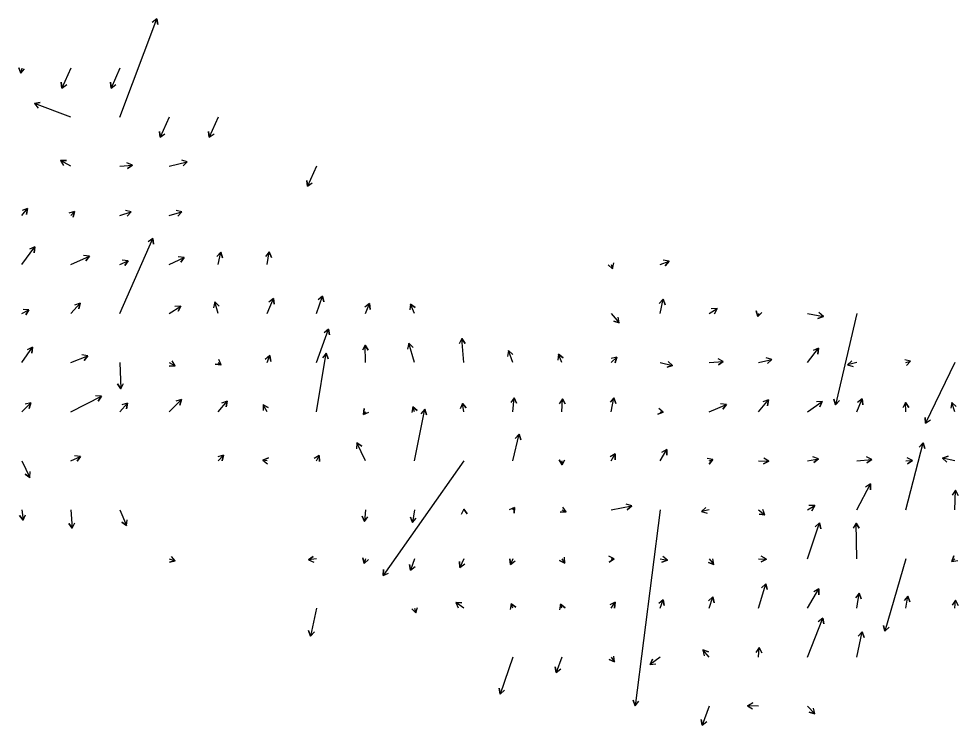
# Model space of a CAD drawing. Extents: x 954385 to 988206, y 1868364 to 1924553.
# Drawn here: x 963004 to 963960, y 1900650 to 1901369 of the extents above; entities that cross this region are included whole.
import ezdxf

# ---------------------------------------------------------------- set-up
doc = ezdxf.new("R2010")
doc.units = 0
doc.layers.add('Slopes', color=7, linetype='Continuous')

msp = doc.modelspace()

# ---------------------------------------------------------------- linework, layer by layer
at = {"layer": 'Slopes'}
for points in [[(963107.13, 1901268.93), (963144.59, 1901369.21), (963145.58, 1901363.29), (963144.59, 1901369.21), (963139.96, 1901365.39)], [(963007.13, 1901318.93), (963006.15, 1901313.73), (963004.16, 1901319.39), (963006.15, 1901313.73), (963010.06, 1901318.27)], [(963057.13, 1901318.93), (963048.09, 1901298.57), (963047.46, 1901304.54), (963048.09, 1901298.57), (963052.94, 1901302.1)], [(963107.13, 1901318.93), (963098.09, 1901298.57), (963097.46, 1901304.54), (963098.09, 1901298.57), (963102.94, 1901302.1)], [(963057.13, 1901268.93), (963020.02, 1901282.89), (963025.94, 1901283.87), (963020.02, 1901282.89), (963023.83, 1901278.25)], [(963157.13, 1901268.93), (963148.09, 1901248.57), (963147.46, 1901254.54), (963148.09, 1901248.57), (963152.94, 1901252.1)], [(963207.13, 1901268.93), (963198.09, 1901248.57), (963197.46, 1901254.54), (963198.09, 1901248.57), (963202.94, 1901252.1)], [(963057.13, 1901218.93), (963046.66, 1901224.95), (963052.66, 1901224.96), (963046.66, 1901224.95), (963049.67, 1901219.76)], [(963157.13, 1901218.93), (963175.74, 1901223.52), (963171.41, 1901219.36), (963175.74, 1901223.52), (963169.98, 1901225.19)], [(963107.13, 1901218.93), (963119.76, 1901220.12), (963114.87, 1901216.65), (963119.76, 1901220.12), (963114.3, 1901222.62)], [(963307.13, 1901218.93), (963298.09, 1901198.57), (963297.46, 1901204.54), (963298.09, 1901198.57), (963302.94, 1901202.1)], [(963007.13, 1901168.93), (963013.19, 1901175.87), (963012.03, 1901169.98), (963013.19, 1901175.87), (963007.51, 1901173.93)], [(963057.13, 1901168.93), (963060.94, 1901173), (963059.58, 1901167.16), (963060.94, 1901173), (963055.2, 1901171.25)], [(963107.13, 1901168.93), (963118.6, 1901172.64), (963114.59, 1901168.19), (963118.6, 1901172.64), (963112.74, 1901173.9)], [(963157.13, 1901168.93), (963170.29, 1901172.47), (963166.05, 1901168.22), (963170.29, 1901172.47), (963164.49, 1901174.01)], [(963107.13, 1901068.93), (963140.61, 1901145.53), (963141.28, 1901139.57), (963140.61, 1901145.53), (963135.78, 1901141.97)], [(963007.13, 1901118.93), (963020.56, 1901136.81), (963019.84, 1901130.86), (963020.56, 1901136.81), (963015.05, 1901134.46)], [(963207.13, 1901118.93), (963209.87, 1901131.45), (963211.69, 1901125.73), (963209.87, 1901131.45), (963205.83, 1901127.01)], [(963257.13, 1901118.93), (963259.16, 1901131.67), (963261.31, 1901126.07), (963259.16, 1901131.67), (963255.38, 1901127.01)], [(963057.13, 1901118.93), (963076.05, 1901127.49), (963072.55, 1901122.61), (963076.05, 1901127.49), (963070.08, 1901128.08)], [(963107.13, 1901118.93), (963115.51, 1901122.6), (963111.96, 1901117.77), (963115.51, 1901122.6), (963109.55, 1901123.26)], [(963157.13, 1901118.93), (963172.5, 1901126.15), (963169.08, 1901121.22), (963172.5, 1901126.15), (963166.53, 1901126.65)], [(963607.13, 1901118.93), (963608.47, 1901114.59), (963604.07, 1901118.67), (963608.47, 1901114.59), (963609.8, 1901120.44)], [(963657.13, 1901118.93), (963666.14, 1901122.26), (963662.3, 1901117.64), (963666.14, 1901122.26), (963660.22, 1901123.27)], [(963207.13, 1901068.93), (963203.71, 1901080.73), (963208.04, 1901076.57), (963203.71, 1901080.73), (963202.28, 1901074.9)], [(963257.13, 1901068.93), (963263.5, 1901084.28), (963264.28, 1901078.33), (963263.5, 1901084.28), (963258.74, 1901080.63)], [(963307.13, 1901068.93), (963313.46, 1901086.7), (963314.54, 1901080.8), (963313.46, 1901086.7), (963308.89, 1901082.81)], [(963657.13, 1901068.93), (963660.22, 1901083.51), (963662.08, 1901077.8), (963660.22, 1901083.51), (963656.21, 1901079.04)], [(963007.13, 1901068.93), (963014.47, 1901072.62), (963011.18, 1901067.6), (963014.47, 1901072.62), (963008.48, 1901072.96)], [(963057.13, 1901068.93), (963066.58, 1901079.48), (963065.35, 1901073.61), (963066.58, 1901079.48), (963060.88, 1901077.61)], [(963157.13, 1901068.93), (963169.14, 1901076.5), (963166.35, 1901071.19), (963169.14, 1901076.5), (963163.14, 1901076.27)], [(963357.13, 1901068.93), (963361.08, 1901079), (963361.98, 1901073.07), (963361.08, 1901079), (963356.39, 1901075.26)], [(963407.13, 1901068.93), (963402.77, 1901078.63), (963407.63, 1901075.12), (963402.77, 1901078.63), (963402.16, 1901072.66)], [(963707.13, 1901068.93), (963715.07, 1901074.08), (963712.34, 1901068.73), (963715.07, 1901074.08), (963709.08, 1901073.77)], [(963757.13, 1901068.93), (963756.38, 1901065.78), (963754.67, 1901071.54), (963756.38, 1901065.78), (963760.51, 1901070.14)], [(963607.13, 1901068.93), (963615.49, 1901059.38), (963609.81, 1901061.31), (963615.49, 1901059.38), (963614.32, 1901065.27)], [(963807.13, 1901068.93), (963823.23, 1901065.96), (963817.58, 1901063.95), (963823.23, 1901065.96), (963818.67, 1901069.85)], [(963857.13, 1901068.93), (963835.7, 1900975.85), (963833.94, 1900981.59), (963835.7, 1900975.85), (963839.79, 1900980.24)], [(963307.13, 1901018.93), (963319.48, 1901053.04), (963320.53, 1901047.14), (963319.48, 1901053.04), (963314.89, 1901049.18)], [(963457.13, 1901018.93), (963455.13, 1901043.43), (963458.55, 1901038.49), (963455.13, 1901043.43), (963452.57, 1901038.01)], [(963007.13, 1901018.93), (963018.05, 1901034.66), (963017.56, 1901028.68), (963018.05, 1901034.66), (963012.63, 1901032.1)], [(963357.13, 1901018.93), (963356.92, 1901036.77), (963359.98, 1901031.61), (963356.92, 1901036.77), (963353.98, 1901031.54)], [(963407.13, 1901018.93), (963401.12, 1901038.59), (963405.51, 1901034.5), (963401.12, 1901038.59), (963399.77, 1901032.75)], [(963807.13, 1901018.93), (963818.32, 1901033.57), (963817.55, 1901027.62), (963818.32, 1901033.57), (963812.78, 1901031.27)], [(963057.13, 1901018.93), (963074.43, 1901025.89), (963070.73, 1901021.17), (963074.43, 1901025.89), (963068.49, 1901026.73)], [(963257.13, 1901018.93), (963259.59, 1901026.04), (963260.73, 1901020.15), (963259.59, 1901026.04), (963255.06, 1901022.11)], [(963307.13, 1900968.93), (963317.08, 1901028.54), (963319.18, 1901022.92), (963317.08, 1901028.54), (963313.27, 1901023.9)], [(963507.13, 1901018.93), (963502.58, 1901031.21), (963507.2, 1901027.38), (963502.58, 1901031.21), (963501.57, 1901025.3)], [(963557.13, 1901018.93), (963553.66, 1901027.46), (963558.4, 1901023.78), (963553.66, 1901027.46), (963552.84, 1901021.52)], [(963607.13, 1901018.93), (963613.1, 1901024.44), (963611.32, 1901018.71), (963613.1, 1901024.44), (963607.25, 1901023.12)], [(963757.13, 1901018.93), (963770.87, 1901021.96), (963766.44, 1901017.91), (963770.87, 1901021.96), (963765.15, 1901023.77)], [(963107.13, 1901018.93), (963107.96, 1900992.32), (963104.8, 1900997.42), (963107.96, 1900992.32), (963110.8, 1900997.6)], [(963157.13, 1901018.93), (963163.25, 1901015.53), (963157.25, 1901015.43), (963163.25, 1901015.53), (963160.17, 1901020.67)], [(963207.13, 1901018.93), (963210.07, 1901016.64), (963204.13, 1901017.47), (963210.07, 1901016.64), (963207.82, 1901022.2)], [(963657.13, 1901018.93), (963669.81, 1901016.1), (963664.09, 1901014.3), (963669.81, 1901016.1), (963665.39, 1901020.16)], [(963707.13, 1901018.93), (963721.39, 1901020.08), (963716.46, 1901016.67), (963721.39, 1901020.08), (963715.97, 1901022.65)], [(963857.13, 1901018.93), (963847.74, 1901016.67), (963852.09, 1901020.8), (963847.74, 1901016.67), (963853.49, 1901014.97)], [(963907.13, 1901018.93), (963911.98, 1901020.51), (963907.97, 1901016.05), (963911.98, 1901020.51), (963906.11, 1901021.75)], [(963957.13, 1901018.93), (963927.18, 1900957.14), (963926.75, 1900963.12), (963927.18, 1900957.14), (963932.15, 1900960.51)], [(963057.13, 1900968.93), (963088.28, 1900984.78), (963085.01, 1900979.75), (963088.28, 1900984.78), (963082.29, 1900985.1)], [(963007.13, 1900968.93), (963016.35, 1900977.95), (963014.74, 1900972.17), (963016.35, 1900977.95), (963010.54, 1900976.46)], [(963107.13, 1900968.93), (963114.78, 1900977.77), (963113.65, 1900971.88), (963114.78, 1900977.77), (963109.11, 1900975.8)], [(963157.13, 1900968.93), (963169.75, 1900981.33), (963168.14, 1900975.54), (963169.75, 1900981.33), (963163.94, 1900979.82)], [(963207.13, 1900968.93), (963216.29, 1900979.67), (963215.2, 1900973.77), (963216.29, 1900979.67), (963210.64, 1900977.66)], [(963257.13, 1900968.93), (963252.91, 1900976.02), (963258.14, 1900973.09), (963252.91, 1900976.02), (963252.99, 1900970.02)], [(963457.13, 1900968.93), (963455.76, 1900977.37), (963459.56, 1900972.72), (963455.76, 1900977.37), (963453.63, 1900971.76)], [(963507.13, 1900968.93), (963508.52, 1900983.2), (963511, 1900977.74), (963508.52, 1900983.2), (963505.03, 1900978.32)], [(963557.13, 1900968.93), (963557.52, 1900982.12), (963560.37, 1900976.84), (963557.52, 1900982.12), (963554.37, 1900977.02)], [(963607.13, 1900968.93), (963610.04, 1900983.07), (963611.93, 1900977.38), (963610.04, 1900983.07), (963606.05, 1900978.58)], [(963707.13, 1900968.93), (963724.5, 1900976.26), (963720.88, 1900971.47), (963724.5, 1900976.26), (963718.55, 1900977)], [(963757.13, 1900968.93), (963767.39, 1900980.94), (963766.3, 1900975.04), (963767.39, 1900980.94), (963761.74, 1900978.94)], [(963807.13, 1900968.93), (963822.17, 1900979.35), (963819.61, 1900973.93), (963822.17, 1900979.35), (963816.19, 1900978.86)], [(963857.13, 1900968.93), (963862.81, 1900981.91), (963863.47, 1900975.94), (963862.81, 1900981.91), (963857.98, 1900978.35)], [(963907.13, 1900968.93), (963907, 1900978.24), (963910.07, 1900973.09), (963907, 1900978.24), (963904.07, 1900973)], [(963957.13, 1900968.93), (963954.16, 1900978.47), (963958.57, 1900974.4), (963954.16, 1900978.47), (963952.84, 1900972.62)], [(963357.13, 1900968.93), (963355.13, 1900966.08), (963355.66, 1900972.05), (963355.13, 1900966.08), (963360.57, 1900968.6)], [(963407.13, 1900968.93), (963405.31, 1900974.06), (963409.87, 1900970.17), (963405.31, 1900974.06), (963404.22, 1900968.16)], [(963407.13, 1900918.93), (963417.39, 1900971.42), (963419.33, 1900965.74), (963417.39, 1900971.42), (963413.44, 1900966.89)], [(963657.13, 1900968.93), (963660.28, 1900968.37), (963654.64, 1900966.32), (963660.28, 1900968.37), (963655.68, 1900972.23)], [(963357.13, 1900918.93), (963348.39, 1900937.26), (963353.34, 1900933.86), (963348.39, 1900937.26), (963347.92, 1900931.28)], [(963507.13, 1900918.93), (963513.7, 1900945.94), (963515.39, 1900940.18), (963513.7, 1900945.94), (963509.56, 1900941.6)], [(963657.13, 1900918.93), (963663.73, 1900930.53), (963663.77, 1900924.53), (963663.73, 1900930.53), (963658.55, 1900927.5)], [(963907.13, 1900868.93), (963924.81, 1900937.09), (963926.41, 1900931.31), (963924.81, 1900937.09), (963920.6, 1900932.82)], [(963007.13, 1900918.93), (963015.5, 1900901.88), (963010.51, 1900905.22), (963015.5, 1900901.88), (963015.9, 1900907.86)], [(963057.13, 1900918.93), (963066.94, 1900923.44), (963063.47, 1900918.54), (963066.94, 1900923.44), (963060.96, 1900923.99)], [(963207.13, 1900918.93), (963212.51, 1900924.67), (963211.15, 1900918.83), (963212.51, 1900924.67), (963206.77, 1900922.93)], [(963257.13, 1900918.93), (963252.64, 1900919.68), (963258.26, 1900921.78), (963252.64, 1900919.68), (963257.27, 1900915.86)], [(963307.13, 1900918.93), (963309.96, 1900924.31), (963310.2, 1900918.32), (963309.96, 1900924.31), (963304.88, 1900921.1)], [(963457.13, 1900918.93), (963374.96, 1900802.07), (963375.5, 1900808.05), (963374.96, 1900802.07), (963380.41, 1900804.6)], [(963557.13, 1900918.93), (963557.29, 1900914.69), (963554.1, 1900919.77), (963557.29, 1900914.69), (963560.09, 1900920)], [(963607.13, 1900918.93), (963611.35, 1900925.96), (963611.25, 1900919.96), (963611.35, 1900925.96), (963606.1, 1900923.05)], [(963707.13, 1900918.93), (963710.73, 1900920.35), (963707, 1900915.65), (963710.73, 1900920.35), (963704.8, 1900921.23)], [(963757.13, 1900918.93), (963767.71, 1900918.52), (963762.4, 1900915.72), (963767.71, 1900918.52), (963762.63, 1900921.72)], [(963807.13, 1900918.93), (963818.19, 1900920.93), (963813.61, 1900917.05), (963818.19, 1900920.93), (963812.54, 1900922.96)], [(963857.13, 1900918.93), (963872.41, 1900920.28), (963867.49, 1900916.83), (963872.41, 1900920.28), (963866.97, 1900922.81)], [(963907.13, 1900918.93), (963913.91, 1900919.12), (963908.8, 1900915.97), (963913.91, 1900919.12), (963908.63, 1900921.97)], [(963957.13, 1900918.93), (963944.4, 1900921.75), (963950.12, 1900923.56), (963944.4, 1900921.75), (963948.82, 1900917.7)], [(963857.13, 1900868.93), (963871.04, 1900895.33), (963871.28, 1900889.33), (963871.04, 1900895.33), (963865.97, 1900892.13)], [(963957.13, 1900868.93), (963957.63, 1900888.87), (963960.5, 1900883.61), (963957.63, 1900888.87), (963954.5, 1900883.75)], [(963507.13, 1900868.93), (963508.89, 1900871.5), (963508.43, 1900865.52), (963508.89, 1900871.5), (963503.48, 1900868.9)], [(963557.13, 1900868.93), (963561.32, 1900866.84), (963555.33, 1900866.47), (963561.32, 1900866.84), (963558.01, 1900871.84)], [(963607.13, 1900868.93), (963628.16, 1900872.89), (963623.61, 1900868.98), (963628.16, 1900872.89), (963622.5, 1900874.87)], [(963707.13, 1900868.93), (963699.13, 1900867.36), (963703.65, 1900871.3), (963699.13, 1900867.36), (963704.81, 1900865.41)], [(963807.13, 1900868.93), (963814.52, 1900873.32), (963811.59, 1900868.09), (963814.52, 1900873.32), (963808.52, 1900873.24)], [(963007.13, 1900868.93), (963008.57, 1900858.29), (963004.9, 1900863.04), (963008.57, 1900858.29), (963010.85, 1900863.84)], [(963057.13, 1900868.93), (963058.62, 1900850.2), (963055.22, 1900855.15), (963058.62, 1900850.2), (963061.2, 1900855.62)], [(963107.13, 1900868.93), (963113.79, 1900852.85), (963109.03, 1900856.51), (963113.79, 1900852.85), (963114.57, 1900858.8)], [(963357.13, 1900868.93), (963356.14, 1900856.98), (963353.58, 1900862.4), (963356.14, 1900856.98), (963359.56, 1900861.91)], [(963407.13, 1900868.93), (963405.05, 1900855.98), (963402.91, 1900861.59), (963405.05, 1900855.98), (963408.84, 1900860.64)], [(963457.13, 1900868.93), (963457.07, 1900869.66), (963460.49, 1900864.74), (963457.07, 1900869.66), (963454.52, 1900864.23)], [(963657.13, 1900868.93), (963631.79, 1900669.42), (963629.46, 1900674.95), (963631.79, 1900669.42), (963635.42, 1900674.19)], [(963757.13, 1900868.93), (963763.72, 1900863.72), (963757.78, 1900864.59), (963763.72, 1900863.72), (963761.51, 1900869.29)], [(963807.13, 1900818.93), (963819.3, 1900855.61), (963820.51, 1900849.74), (963819.3, 1900855.61), (963814.81, 1900851.63)], [(963857.13, 1900818.93), (963856.66, 1900855.39), (963859.72, 1900850.23), (963856.66, 1900855.39), (963853.72, 1900850.15)], [(963157.13, 1900818.93), (963163.5, 1900816.89), (963157.64, 1900815.62), (963163.5, 1900816.89), (963159.47, 1900821.33)], [(963307.13, 1900818.93), (963299.03, 1900818.07), (963303.88, 1900821.6), (963299.03, 1900818.07), (963304.51, 1900815.63)], [(963357.13, 1900818.93), (963355.71, 1900814.29), (963354.37, 1900820.14), (963355.71, 1900814.29), (963360.1, 1900818.38)], [(963407.13, 1900818.93), (963403.06, 1900807.42), (963401.96, 1900813.32), (963403.06, 1900807.42), (963407.62, 1900811.32)], [(963457.13, 1900818.93), (963453.31, 1900810.29), (963452.67, 1900816.25), (963453.31, 1900810.29), (963458.16, 1900813.83)], [(963507.13, 1900818.93), (963504.88, 1900813.13), (963503.96, 1900819.06), (963504.88, 1900813.13), (963509.56, 1900816.89)], [(963557.13, 1900818.93), (963560.05, 1900814.65), (963554.65, 1900817.25), (963560.05, 1900814.65), (963559.6, 1900820.63)], [(963607.13, 1900818.93), (963610.27, 1900819.17), (963605.33, 1900815.78), (963610.27, 1900819.17), (963604.86, 1900821.76)], [(963657.13, 1900818.93), (963664.52, 1900817.62), (963658.89, 1900815.57), (963664.52, 1900817.62), (963659.93, 1900821.48)], [(963707.13, 1900818.93), (963711.78, 1900813.3), (963706.15, 1900815.4), (963711.78, 1900813.3), (963710.78, 1900819.22)], [(963757.13, 1900818.93), (963765.21, 1900818.86), (963759.99, 1900815.9), (963765.21, 1900818.86), (963760.04, 1900821.9)], [(963907.13, 1900818.93), (963885.94, 1900745.38), (963884.49, 1900751.2), (963885.94, 1900745.38), (963890.26, 1900749.54)], [(963957.13, 1900818.93), (963954.12, 1900816.3), (963956.06, 1900821.98), (963954.12, 1900816.3), (963960.01, 1900817.46)], [(963757.13, 1900768.93), (963764.51, 1900793.67), (963765.9, 1900787.84), (963764.51, 1900793.67), (963760.15, 1900789.55)], [(963807.13, 1900768.93), (963818.75, 1900788.45), (963818.67, 1900782.45), (963818.75, 1900788.45), (963813.52, 1900785.52)], [(963457.13, 1900768.93), (963449.09, 1900774.62), (963455.06, 1900774.07), (963449.09, 1900774.62), (963451.6, 1900769.17)], [(963607.13, 1900768.93), (963611.21, 1900774.78), (963610.7, 1900768.8), (963611.21, 1900774.78), (963605.78, 1900772.23)], [(963657.13, 1900768.93), (963660.2, 1900777.28), (963661.23, 1900771.37), (963660.2, 1900777.28), (963655.6, 1900773.44)], [(963707.13, 1900768.93), (963710.71, 1900780.19), (963712, 1900774.33), (963710.71, 1900780.19), (963706.28, 1900776.14)], [(963857.13, 1900768.93), (963859.71, 1900783.99), (963861.79, 1900778.36), (963859.71, 1900783.99), (963855.88, 1900779.37)], [(963907.13, 1900768.93), (963909.34, 1900781.03), (963911.36, 1900775.38), (963909.34, 1900781.03), (963905.46, 1900776.46)], [(963957.13, 1900768.93), (963957.72, 1900776.8), (963960.32, 1900771.39), (963957.72, 1900776.8), (963954.34, 1900771.84)], [(963307.13, 1900768.93), (963301.11, 1900740.19), (963299.24, 1900745.89), (963301.11, 1900740.19), (963305.12, 1900744.66)], [(963407.13, 1900768.93), (963408.32, 1900763.89), (963404.21, 1900768.26), (963408.32, 1900763.89), (963410.05, 1900769.64)], [(963507.13, 1900768.93), (963505.25, 1900773.32), (963510.05, 1900769.73), (963505.25, 1900773.32), (963504.54, 1900767.37)], [(963557.13, 1900768.93), (963555.7, 1900772.88), (963560.29, 1900769.02), (963555.7, 1900772.88), (963554.65, 1900766.98)], [(963807.13, 1900718.93), (963822.69, 1900758.64), (963823.59, 1900752.71), (963822.69, 1900758.64), (963818, 1900754.9)], [(963857.13, 1900718.93), (963862.86, 1900744.57), (963864.65, 1900738.85), (963862.86, 1900744.57), (963858.8, 1900740.15)], [(963757.13, 1900718.93), (963757.97, 1900728.64), (963760.51, 1900723.2), (963757.97, 1900728.64), (963754.54, 1900723.72)], [(963507.13, 1900718.93), (963494.18, 1900681.32), (963493.03, 1900687.21), (963494.18, 1900681.32), (963498.7, 1900685.25)], [(963557.13, 1900718.93), (963551.26, 1900703.19), (963550.27, 1900709.1), (963551.26, 1900703.19), (963555.89, 1900707.01)], [(963607.13, 1900718.93), (963610.65, 1900714.1), (963605.17, 1900716.53), (963610.65, 1900714.1), (963610.02, 1900720.06)], [(963657.13, 1900718.93), (963646.86, 1900711.3), (963649.24, 1900716.8), (963646.86, 1900711.3), (963652.82, 1900711.99)], [(963707.13, 1900718.93), (963700.65, 1900726.28), (963706.34, 1900724.36), (963700.65, 1900726.28), (963701.84, 1900720.39)], [(963757.13, 1900668.93), (963746.02, 1900669.44), (963751.35, 1900672.2), (963746.02, 1900669.44), (963751.07, 1900666.21)], [(963707.13, 1900668.93), (963699.95, 1900649.56), (963698.94, 1900655.47), (963699.95, 1900649.56), (963704.57, 1900653.39)], [(963807.13, 1900668.93), (963814.54, 1900661.08), (963808.8, 1900662.8), (963814.54, 1900661.08), (963813.16, 1900666.92)]]:
    msp.add_lwpolyline(points, dxfattribs=at)

doc.saveas('drawing.dxf')
